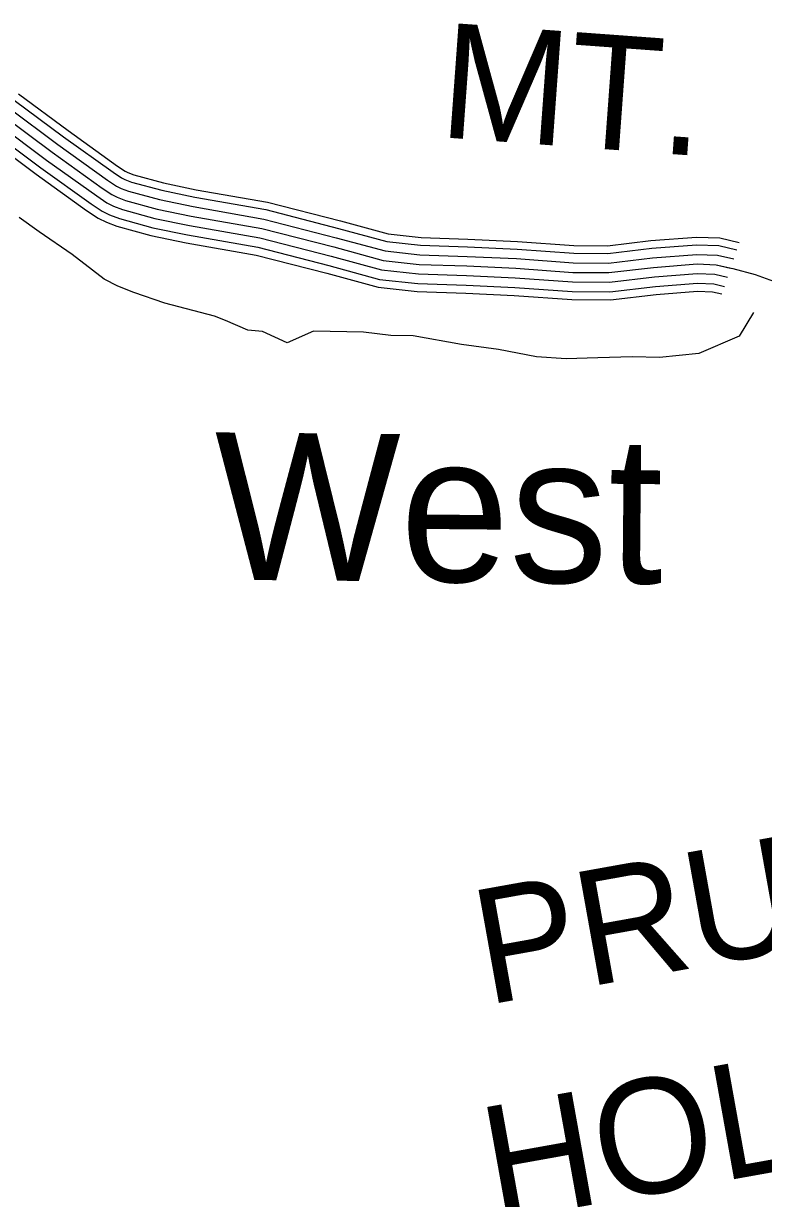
# Model space of a CAD drawing. Extents: x 1551132 to 1791609, y 378168 to 563823.
# Drawn here: x 1587331 to 1589716, y 433740 to 437529 of the extents above; entities that cross this region are included whole.
import ezdxf

# ---------------------------------------------------------------- set-up
doc = ezdxf.new("R2010")
doc.units = 0
for name, color, linetype in [('DESIGN - DRAINAGE - Bridges and Cross Drains Size Text', 7, 'Continuous'), ('DESIGN - ROW - Right-of-Way and Easement Labels', 7, 'Continuous'), ('DESIGN - TRANSPORTATION - Text', 7, 'Continuous'), ('SURVEY - CONTOURS - Index with Text', 7, 'Continuous')]:
    doc.layers.add(name, color=color, linetype=linetype)

msp = doc.modelspace()

# ---------------------------------------------------------------- linework, layer by layer
at = {"layer": 'DESIGN - TRANSPORTATION - Text'}
msp.add_lwpolyline([(1589684.262, 436597.354), (1589638.155, 436520.735), (1589507.742, 436465.008), (1589381.469, 436451.85), (1589294.655, 436454.483), (1589181.891, 436450.774), (1589079.935, 436447.691), (1588984.062, 436454.549), (1588862.34, 436477.658), (1588742.568, 436494.742), (1588586.905, 436522.159), (1588514.957, 436522.801), (1588427.109, 436533.601), (1588265.254, 436537.051), (1588180.998, 436499.783), (1588101.366, 436536.518), (1588053.434, 436540.951), (1587981.744, 436571.618), (1587945.887, 436585.944), (1587786.34, 436627.403), (1587686.701, 436662.321), (1587634.911, 436682.796), (1587591.128, 436705.205), (1587553.396, 436733.564), (1587487.864, 436784.182), (1587380.542, 436857.192), (1587316.977, 436903.793)], dxfattribs=at)
at = {"layer": 'SURVEY - CONTOURS - Index with Text'}
for points in [[(1587314.935, 437302.937), (1587474.181, 437184.009), (1587633.578, 437069.881), (1587658.377, 437053.223), (1587667.227, 437048.947), (1587686.41, 437041.531), (1587781.882, 437015.555), (1587887.763, 436993.513), (1588117.483, 436953.379), (1588352.877, 436892.56), (1588506.59, 436850.909), (1588612.513, 436839.126), (1588763.626, 436834.059), (1588923.255, 436826.792), (1589105.493, 436813.509), (1589213.24, 436812.701), (1589353.645, 436829.201), (1589500.492, 436840.701), (1589575.699, 436837.71), (1589638.03, 436823.334)], [(1587300.944, 437282.537), (1587459.59, 437164.059), (1587619.486, 437049.572), (1587646.044, 437031.73), (1587657.377, 437026.255), (1587678.693, 437018.013), (1587776.107, 436991.504), (1587883.122, 436969.229), (1588112.258, 436929.203), (1588346.561, 436868.66), (1588501.965, 436826.55), (1588610.729, 436814.45), (1588762.651, 436809.359), (1588921.797, 436802.117), (1589104.501, 436788.8), (1589214.59, 436787.967), (1589356.054, 436804.6), (1589500.967, 436815.951), (1589572.399, 436813.101), (1589630.181, 436799.784)], [(1587265.845, 437231.369), (1587422.991, 437114.007), (1587584.145, 436998.621), (1587615.12, 436977.812), (1587632.677, 436969.329), (1587659.327, 436959.028), (1587761.641, 436931.186), (1587871.464, 436908.327), (1588099.15, 436868.551), (1588330.694, 436808.725), (1588490.366, 436765.457), (1588606.255, 436752.565), (1588760.201, 436747.407), (1588918.131, 436740.215), (1589102.01, 436726.815), (1589217.99, 436725.94), (1589362.095, 436742.882), (1589502.159, 436753.849), (1589564.132, 436751.383), (1589618.031, 436738.957), (1589689.896, 436720.39), (1589795.602, 436681.539)], [(1587265.845, 437231.369), (1587422.991, 437114.007), (1587584.145, 436998.621), (1587615.12, 436977.812), (1587632.677, 436969.329), (1587659.327, 436959.028), (1587761.641, 436931.186), (1587871.464, 436908.327), (1588099.15, 436868.551), (1588330.694, 436808.725), (1588490.366, 436765.457), (1588606.255, 436752.565), (1588760.201, 436747.407), (1588918.131, 436740.215), (1589102.01, 436726.815), (1589217.99, 436725.94), (1589362.095, 436742.882), (1589502.159, 436753.849), (1589564.132, 436751.383), (1589610.398, 436740.716)], [(1587283.394, 437256.953), (1587441.29, 437139.033), (1587601.812, 437024.097), (1587630.586, 437004.771), (1587645.027, 436997.788), (1587669.01, 436988.521), (1587768.874, 436961.345), (1587877.288, 436938.778), (1588105.708, 436898.877), (1588338.628, 436838.692), (1588496.165, 436796.008), (1588608.488, 436783.508), (1588761.426, 436778.383), (1588919.964, 436771.166), (1589103.251, 436757.807), (1589216.29, 436756.957), (1589359.079, 436773.741), (1589501.567, 436784.9), (1589568.265, 436782.242), (1589620.456, 436770.208)], [(1587248.295, 437205.785), (1587404.691, 437088.982), (1587566.479, 436973.145), (1587599.653, 436950.853), (1587620.328, 436940.87), (1587649.644, 436929.536), (1587754.408, 436901.027), (1587865.639, 436877.876), (1588092.592, 436838.226), (1588322.761, 436778.757), (1588484.566, 436734.906), (1588604.021, 436721.623), (1588758.976, 436716.431), (1588916.297, 436709.264), (1589100.768, 436695.822), (1589219.69, 436694.922), (1589365.112, 436712.023), (1589502.75, 436722.798), (1589559.999, 436720.523), (1589600.715, 436711.14)], [(1587216.187, 437158.975), (1587371.209, 437043.197), (1587534.146, 436926.536), (1587571.362, 436901.535), (1587597.728, 436888.793), (1587631.927, 436875.576), (1587741.167, 436845.85), (1587854.972, 436822.158), (1588080.6, 436782.741), (1588308.253, 436723.923), (1588473.949, 436679.022), (1588599.93, 436665.013), (1588756.734, 436659.755), (1588912.947, 436652.638), (1589098.485, 436639.121), (1589222.798, 436638.179), (1589370.645, 436655.563), (1589503.842, 436665.997), (1589552.432, 436664.064), (1589582.673, 436657.088)], [(1587230.745, 437180.201), (1587386.392, 437063.956), (1587548.804, 436947.67), (1587584.195, 436923.894), (1587607.978, 436912.402), (1587639.961, 436900.044), (1587747.175, 436870.868), (1587859.805, 436847.426), (1588086.042, 436807.9), (1588314.828, 436748.79), (1588478.766, 436704.364), (1588601.78, 436690.68), (1588757.751, 436685.455), (1588914.464, 436678.314), (1589099.518, 436664.83), (1589221.39, 436663.913), (1589368.137, 436681.164), (1589503.35, 436691.748), (1589555.866, 436689.664), (1589590.848, 436681.597)]]:
    msp.add_lwpolyline(points, dxfattribs=at)

# ---------------------------------------------------------------- texts
at = {"layer": 'DESIGN - DRAINAGE - Bridges and Cross Drains Size Text'}
msp.add_text('West', height=474.9889, rotation=359.489047, dxfattribs=at).set_placement((1587943.411, 435735.87))
at = {"layer": 'DESIGN - ROW - Right-of-Way and Easement Labels'}
for s, height, rotation, p in [('MT.', 369.9914, 355.830994, (1588665.953, 437163.393)), ('PRUITT', 369.992, 10.183581, (1588823.315, 434363.686)), ('HOL. RD.', 369.992, 10.183581, (1588851.222, 433663.935))]:
    msp.add_text(s, height=height, rotation=rotation, dxfattribs=at).set_placement(p)

doc.saveas('drawing.dxf')
